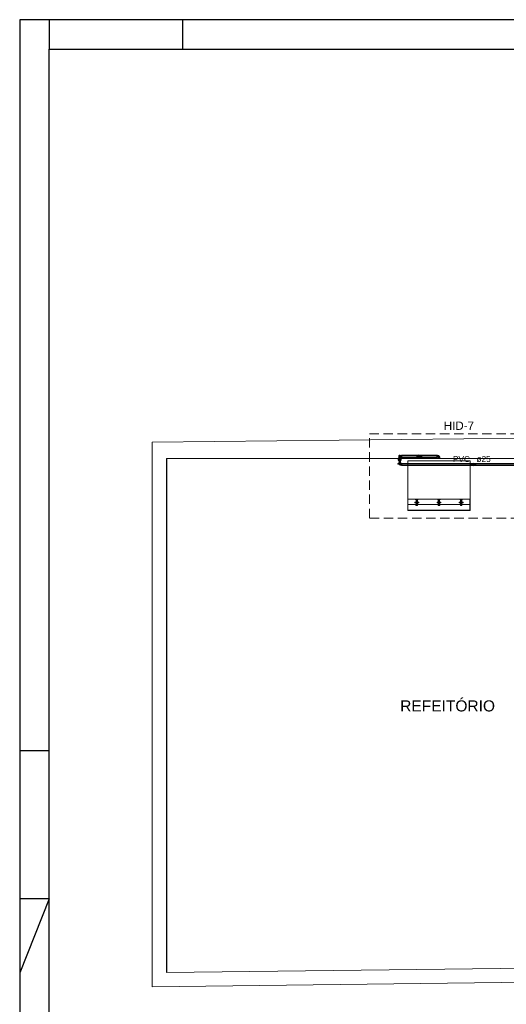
# Model space of a CAD drawing. Header units: millimetres. Extents: x 567 to 934, y -1 to 364.
# Tile 407 of 656: x 722 to 739, y 25 to 58. Entities that reach past the tile are written whole.
import ezdxf

# ---------------------------------------------------------------- set-up
doc = ezdxf.new("R2010")
doc.units = ezdxf.units.MM
doc.header["$MEASUREMENT"] = 0
doc.linetypes.add('HIDDEN2', pattern=[0.47625, 0.3175, -0.15875])
doc.linetypes.add('NULL', pattern=[0])
doc.layers.get('0').update_dxf_attribs({"lineweight": 18})
for name, color, linetype, lineweight in [('AF-Condutos', 140, 'Continuous', 25), ('AF-Conexões', 152, 'Continuous', 18), ('AF-Peça de utilização', 152, 'Continuous', 18), ('AF-Registro', 253, 'Continuous', 18), ('AF-Sentido conduto', 140, 'Continuous', 30), ('AF-Textos conduto', 7, 'Continuous', 9), ('DI-Detalhes', 1, 'HIDDEN2', 9), ('Textos', 7, 'Continuous', 9)]:
    doc.layers.add(name, color=color, linetype=linetype, lineweight=lineweight)
doc.layers.add('ARQ FINA', color=8, linetype='Continuous')
doc.layers.add('FOLHA_PADRÃO', color=7, linetype='Continuous')
doc.styles.add('Arial', font='arial.ttf')

# ---------------------------------------------------------------- blocks, each defined once
blk = doc.blocks.new('A1EST. 1500')
at = {"layer": 'FOLHA_PADRÃO', "color": 1, "linetype": 'Continuous'}
for p, q in [((0, 59.4), (0, 0)), ((150.008, 59.4), (0, 59.4)), ((1, 59.4), (1, 58.4)), ((5.5, 59.4), (5.5, 58.4))]:
    blk.add_line(p, q, dxfattribs=at)
at = {"layer": 'FOLHA_PADRÃO', "color": 1}
for p, q in [((1, 34.7), (0, 34.7)), ((1, 29.7), (0, 27.2)), ((1, 29.7), (0, 29.7))]:
    blk.add_line(p, q, dxfattribs=at)
at = {"layer": 'FOLHA_PADRÃO', "color": 6, "linetype": 'Continuous'}
blk.add_lwpolyline([(149, 58.4), (149, 1), (1, 1), (1, 58.4), (149, 58.4)], dxfattribs=at)

msp = doc.modelspace()

# ---------------------------------------------------------------- hatches: boundary and pattern name
at = {"layer": 'AF-Condutos', "linetype": 'Continuous'}
for points in [[(736.345, 43.58), (735.144, 43.58), (735.144, 43.53), (736.345, 43.53)], [(735.055, 43.345), (735.067, 43.345), (735.067, 43.49), (735.055, 43.49)], [(735.096, 43.49), (735.067, 43.49), (735.067, 43.345), (735.087, 43.345)], [(735.104, 43.49), (735.096, 43.49), (735.087, 43.345), (735.104, 43.345)], [(735.146, 43.305), (735.144, 43.304), (739.968, 43.304)], [(735.144, 43.305), (739.948, 43.304), (739.948, 43.305)], [(735.146, 43.304), (735.144, 43.299), (739.968, 43.299)], [(735.144, 43.304), (739.948, 43.299), (739.948, 43.304)], [(735.146, 43.299), (735.144, 43.29), (739.968, 43.29)], [(735.144, 43.299), (739.948, 43.29), (739.948, 43.299)], [(735.22, 43.29), (735.144, 43.29), (739.968, 43.28)], [(735.146, 43.29), (735.144, 43.28), (739.968, 43.28)], [(735.22, 43.29), (739.968, 43.29), (735.144, 43.29)], [(735.144, 43.29), (739.948, 43.29), (739.948, 43.29)], [(735.144, 43.28), (739.948, 43.27), (739.948, 43.28)], [(735.144, 43.28), (735.144, 43.27), (739.968, 43.27)], [(735.144, 43.27), (739.948, 43.262), (739.948, 43.27)], [(735.144, 43.27), (735.144, 43.262), (739.968, 43.262)], [(735.144, 43.262), (739.948, 43.256), (739.948, 43.262)], [(735.144, 43.262), (735.144, 43.256), (739.968, 43.256)], [(735.144, 43.256), (739.948, 43.255), (739.948, 43.256)], [(735.144, 43.256), (735.144, 43.255), (739.968, 43.255)], [(735.22, 43.29), (739.948, 43.28), (739.948, 43.29)]]:
    msp.add_hatch(color=151, dxfattribs=at).paths.add_polyline_path(points)
at = {"layer": 'AF-Conexões', "linetype": 'Continuous'}
for points in [[(735.05, 43.572), (735.079, 43.589), (735.062, 43.585)], [(735.113, 43.555), (735.112, 43.564), (735.103, 43.579)], [(735.108, 43.584), (735.108, 43.575), (735.138, 43.57), (735.138, 43.583)], [(735.138, 43.585), (735.138, 43.538), (735.144, 43.526), (735.144, 43.572)], [(735.05, 43.538), (735.047, 43.564), (735.045, 43.555)], [(735.047, 43.345), (735.045, 43.338), (735.055, 43.345)], [(735.05, 43.338), (735.096, 43.338), (735.109, 43.345), (735.062, 43.345)], [(735.051, 43.497), (735.104, 43.497), (735.108, 43.527), (735.072, 43.525), (735.068, 43.514), (735.055, 43.527), (735.053, 43.505)], [(735.051, 43.31), (735.072, 43.309), (735.072, 43.338), (735.052, 43.338)], [(735.066, 43.578), (735.055, 43.559), (735.055, 43.527), (735.096, 43.527), (735.101, 43.559), (735.088, 43.577)], [(735.063, 43.283), (735.082, 43.263), (735.108, 43.255), (735.105, 43.309), (735.056, 43.309)], [(735.096, 43.49), (735.096, 43.497), (735.062, 43.497), (735.062, 43.49)], [(735.094, 43.338), (735.072, 43.338), (735.072, 43.309), (735.087, 43.309)], [(735.108, 43.309), (735.108, 43.338), (735.094, 43.338), (735.087, 43.31)], [(735.113, 43.338), (735.113, 43.345), (735.103, 43.338)], [(735.108, 43.528), (735.138, 43.527), (735.138, 43.535), (735.113, 43.54)], [(735.138, 43.308), (735.108, 43.309), (735.108, 43.3), (735.138, 43.3)], [(735.108, 43.253), (735.138, 43.256), (735.138, 43.3), (735.108, 43.3)], [(735.108, 43.252), (735.138, 43.252), (735.138, 43.256)], [(735.113, 43.557), (735.138, 43.548), (735.138, 43.57), (735.111, 43.575)], [(735.111, 43.541), (735.138, 43.535), (735.138, 43.541), (735.115, 43.546)], [(735.112, 43.547), (735.138, 43.541), (735.138, 43.548), (735.113, 43.554)], [(735.138, 43.31), (735.138, 43.263), (735.144, 43.251), (735.144, 43.289)], [(735.138, 43.246), (735.144, 43.246), (735.138, 43.256)]]:
    msp.add_hatch(color=161, dxfattribs=at).paths.add_polyline_path(points)
at = {"layer": 'AF-Peça de utilização', "linetype": 'Continuous'}
for points in [[(736.352, 43.59), (736.345, 43.59), (736.345, 43.539), (736.352, 43.532)], [(736.384, 43.584), (736.352, 43.584), (736.352, 43.576), (736.384, 43.581)], [(736.381, 43.58), (736.352, 43.576), (736.352, 43.536), (736.384, 43.542)], [(736.352, 43.528), (736.384, 43.529), (736.384, 43.542), (736.355, 43.536)], [(736.377, 43.528), (736.377, 43.501), (736.384, 43.501), (736.385, 43.536)], [(736.423, 43.536), (736.417, 43.556), (736.403, 43.572), (736.384, 43.577), (736.384, 43.536)], [(736.426, 43.536), (736.385, 43.536), (736.385, 43.501), (736.426, 43.501)], [(736.429, 43.501), (736.43, 43.536), (736.426, 43.536), (736.426, 43.501)]]:
    msp.add_hatch(color=161, dxfattribs=at).paths.add_polyline_path(points)
at = {"layer": 'AF-Registro', "linetype": 'Continuous'}
for points in [[(735.051, 43.31), (735.013, 43.31), (735.013, 43.29), (735.051, 43.304)], [(735.058, 43.29), (735.055, 43.305), (735.013, 43.29)], [(735.03, 43.494), (735.03, 43.42), (735.032, 43.42), (735.042, 43.494)], [(735.032, 43.42), (735.042, 43.42), (735.042, 43.494)], [(735.04, 43.42), (735.04, 43.396), (735.055, 43.396), (735.055, 43.42)], [(735.042, 43.49), (735.042, 43.42), (735.055, 43.476), (735.055, 43.49)], [(735.042, 43.42), (735.055, 43.42), (735.055, 43.476)], [(735.116, 43.49), (735.104, 43.49), (735.104, 43.441)], [(735.117, 43.49), (735.104, 43.441), (735.104, 43.42), (735.117, 43.42)], [(735.117, 43.396), (735.119, 43.42), (735.104, 43.42), (735.104, 43.396)], [(735.117, 43.494), (735.117, 43.42), (735.127, 43.494)], [(735.129, 43.42), (735.129, 43.494), (735.127, 43.494), (735.117, 43.42)]]:
    msp.add_hatch(color=254, dxfattribs=at).paths.add_polyline_path(points)

# ---------------------------------------------------------------- linework, layer by layer
at = {"layer": 'AF-Condutos'}
for p, q in [((735.144, 43.58), (735.144, 43.577)), ((736.345, 43.58), (735.144, 43.58)), ((736.345, 43.577), (736.345, 43.58)), ((735.059, 43.49), (735.055, 43.49)), ((735.055, 43.49), (735.055, 43.42)), ((735.055, 43.42), (735.055, 43.396)), ((735.055, 43.396), (735.055, 43.345)), ((735.055, 43.345), (735.059, 43.345)), ((735.067, 43.49), (735.059, 43.49)), ((735.059, 43.345), (735.067, 43.345)), ((735.077, 43.49), (735.067, 43.49)), ((735.067, 43.345), (735.077, 43.345)), ((735.087, 43.49), (735.077, 43.49)), ((735.077, 43.345), (735.087, 43.345)), ((735.096, 43.49), (735.087, 43.49)), ((735.087, 43.345), (735.096, 43.345)), ((735.102, 43.49), (735.096, 43.49)), ((735.096, 43.345), (735.102, 43.345)), ((735.104, 43.49), (735.102, 43.49)), ((735.102, 43.345), (735.104, 43.345)), ((735.104, 43.42), (735.104, 43.49)), ((735.104, 43.396), (735.104, 43.42)), ((735.104, 43.345), (735.104, 43.396)), ((735.144, 43.577), (735.144, 43.57)), ((735.144, 43.57), (735.144, 43.561)), ((735.144, 43.561), (735.144, 43.55)), ((735.144, 43.55), (735.144, 43.541)), ((735.144, 43.541), (735.144, 43.534)), ((735.144, 43.534), (735.144, 43.53)), ((735.144, 43.53), (736.345, 43.53)), ((735.144, 43.305), (735.144, 43.304)), ((739.948, 43.305), (735.144, 43.305)), ((735.144, 43.304), (735.144, 43.299)), ((735.144, 43.299), (735.144, 43.29)), ((735.144, 43.29), (735.144, 43.28)), ((735.144, 43.29), (735.144, 43.29)), ((735.144, 43.28), (735.144, 43.27)), ((735.144, 43.27), (735.144, 43.262)), ((735.144, 43.262), (735.144, 43.256)), ((735.144, 43.256), (735.144, 43.255)), ((735.144, 43.255), (739.968, 43.255)), ((736.345, 43.57), (736.345, 43.577)), ((736.345, 43.561), (736.345, 43.57)), ((736.345, 43.55), (736.345, 43.561)), ((736.345, 43.541), (736.345, 43.55)), ((736.345, 43.534), (736.345, 43.541)), ((736.345, 43.53), (736.345, 43.534))]:
    msp.add_line(p, q, dxfattribs=at)
at = {"layer": 'AF-Conexões'}
for p, q in [((735.055, 43.579), (735.05, 43.572)), ((735.062, 43.585), (735.055, 43.579)), ((735.065, 43.58), (735.059, 43.575)), ((735.071, 43.588), (735.062, 43.585)), ((735.071, 43.579), (735.063, 43.574)), ((735.072, 43.583), (735.065, 43.58)), ((735.079, 43.589), (735.071, 43.588)), ((735.079, 43.58), (735.071, 43.579)), ((735.079, 43.584), (735.072, 43.583)), ((735.088, 43.588), (735.079, 43.589)), ((735.087, 43.583), (735.079, 43.584)), ((735.088, 43.579), (735.079, 43.58)), ((735.094, 43.58), (735.087, 43.583)), ((735.096, 43.585), (735.088, 43.588)), ((735.096, 43.574), (735.088, 43.579)), ((735.1, 43.575), (735.094, 43.58)), ((735.103, 43.58), (735.096, 43.585)), ((735.103, 43.579), (735.103, 43.58)), ((735.108, 43.58), (735.103, 43.58)), ((735.103, 43.58), (735.103, 43.58)), ((735.108, 43.573), (735.103, 43.579)), ((735.108, 43.584), (735.108, 43.583)), ((735.138, 43.584), (735.108, 43.584)), ((735.108, 43.583), (735.108, 43.58)), ((735.108, 43.577), (735.108, 43.58)), ((735.108, 43.58), (735.108, 43.58)), ((735.108, 43.58), (735.108, 43.58)), ((735.108, 43.58), (735.108, 43.575)), ((735.138, 43.589), (735.138, 43.588)), ((735.144, 43.589), (735.138, 43.589)), ((735.138, 43.588), (735.138, 43.585)), ((735.138, 43.585), (735.138, 43.584)), ((735.138, 43.584), (735.138, 43.579)), ((735.138, 43.583), (735.138, 43.584)), ((735.138, 43.58), (735.138, 43.583)), ((735.138, 43.575), (735.138, 43.58)), ((735.138, 43.579), (735.138, 43.572)), ((735.144, 43.588), (735.144, 43.589)), ((735.144, 43.585), (735.144, 43.588)), ((735.144, 43.58), (735.144, 43.585)), ((735.144, 43.579), (735.144, 43.58)), ((735.144, 43.572), (735.144, 43.579)), ((735.047, 43.564), (735.045, 43.555)), ((735.045, 43.555), (735.047, 43.547)), ((735.047, 43.497), (735.045, 43.497)), ((735.045, 43.497), (735.045, 43.494)), ((735.045, 43.494), (735.045, 43.49)), ((735.045, 43.49), (735.047, 43.49)), ((735.045, 43.345), (735.045, 43.338)), ((735.047, 43.345), (735.045, 43.345)), ((735.045, 43.338), (735.047, 43.338)), ((735.05, 43.572), (735.047, 43.564)), ((735.047, 43.547), (735.05, 43.538)), ((735.05, 43.497), (735.047, 43.497)), ((735.047, 43.49), (735.05, 43.49)), ((735.05, 43.345), (735.047, 43.345)), ((735.047, 43.338), (735.05, 43.338)), ((735.05, 43.538), (735.051, 43.537)), ((735.051, 43.497), (735.05, 43.497)), ((735.05, 43.49), (735.055, 43.49)), ((735.055, 43.345), (735.05, 43.345)), ((735.05, 43.338), (735.051, 43.338)), ((735.052, 43.563), (735.051, 43.555)), ((735.051, 43.555), (735.052, 43.548)), ((735.051, 43.537), (735.053, 43.534)), ((735.052, 43.527), (735.051, 43.527)), ((735.051, 43.527), (735.051, 43.505)), ((735.051, 43.505), (735.051, 43.497)), ((735.055, 43.497), (735.051, 43.497)), ((735.051, 43.497), (735.052, 43.497)), ((735.051, 43.338), (735.055, 43.338)), ((735.052, 43.338), (735.051, 43.338)), ((735.051, 43.338), (735.051, 43.31)), ((735.051, 43.31), (735.051, 43.309)), ((735.051, 43.309), (735.052, 43.309)), ((735.053, 43.566), (735.052, 43.563)), ((735.052, 43.548), (735.053, 43.545)), ((735.053, 43.527), (735.052, 43.527)), ((735.052, 43.497), (735.053, 43.497)), ((735.055, 43.338), (735.052, 43.338)), ((735.052, 43.309), (735.055, 43.309)), ((735.055, 43.57), (735.053, 43.566)), ((735.053, 43.566), (735.053, 43.566)), ((735.053, 43.545), (735.055, 43.541)), ((735.053, 43.534), (735.055, 43.532)), ((735.055, 43.527), (735.053, 43.527)), ((735.053, 43.497), (735.055, 43.497)), ((735.059, 43.575), (735.055, 43.57)), ((735.058, 43.568), (735.055, 43.559)), ((735.055, 43.559), (735.055, 43.558)), ((735.055, 43.558), (735.055, 43.552)), ((735.055, 43.552), (735.055, 43.545)), ((735.055, 43.545), (735.055, 43.541)), ((735.055, 43.541), (735.055, 43.535)), ((735.055, 43.541), (735.055, 43.541)), ((735.055, 43.535), (735.055, 43.539)), ((735.055, 43.539), (735.055, 43.535)), ((735.055, 43.535), (735.055, 43.533)), ((735.055, 43.533), (735.055, 43.532)), ((735.055, 43.532), (735.055, 43.527)), ((735.055, 43.532), (735.055, 43.532)), ((735.059, 43.527), (735.055, 43.527)), ((735.055, 43.527), (735.055, 43.527)), ((735.055, 43.527), (735.058, 43.527)), ((735.062, 43.497), (735.055, 43.497)), ((735.055, 43.497), (735.059, 43.497)), ((735.055, 43.49), (735.062, 43.49)), ((735.055, 43.49), (735.055, 43.49)), ((735.062, 43.345), (735.055, 43.345)), ((735.055, 43.345), (735.055, 43.345)), ((735.055, 43.338), (735.062, 43.338)), ((735.059, 43.338), (735.055, 43.338)), ((735.055, 43.309), (735.056, 43.304)), ((735.056, 43.309), (735.055, 43.309)), ((735.055, 43.309), (735.059, 43.309)), ((735.055, 43.309), (735.055, 43.309)), ((735.06, 43.309), (735.056, 43.309)), ((735.056, 43.304), (735.057, 43.295)), ((735.057, 43.295), (735.059, 43.29)), ((735.063, 43.574), (735.058, 43.568)), ((735.058, 43.527), (735.059, 43.527)), ((735.065, 43.527), (735.059, 43.527)), ((735.059, 43.527), (735.063, 43.527)), ((735.059, 43.497), (735.065, 43.497)), ((735.065, 43.338), (735.059, 43.338)), ((735.059, 43.309), (735.065, 43.309)), ((735.059, 43.29), (735.06, 43.289)), ((735.067, 43.309), (735.06, 43.309)), ((735.06, 43.289), (735.063, 43.283)), ((735.071, 43.497), (735.062, 43.497)), ((735.062, 43.49), (735.071, 43.49)), ((735.071, 43.345), (735.062, 43.345)), ((735.062, 43.338), (735.071, 43.338)), ((735.063, 43.527), (735.069, 43.527)), ((735.063, 43.283), (735.067, 43.277)), ((735.069, 43.527), (735.065, 43.527)), ((735.065, 43.497), (735.072, 43.497)), ((735.072, 43.338), (735.065, 43.338)), ((735.065, 43.309), (735.069, 43.309)), ((735.069, 43.309), (735.067, 43.309)), ((735.067, 43.277), (735.071, 43.272)), ((735.072, 43.527), (735.069, 43.527)), ((735.069, 43.527), (735.071, 43.527)), ((735.075, 43.309), (735.069, 43.309)), ((735.069, 43.309), (735.072, 43.309)), ((735.071, 43.527), (735.079, 43.527)), ((735.079, 43.497), (735.071, 43.497)), ((735.071, 43.49), (735.079, 43.49)), ((735.079, 43.345), (735.071, 43.345)), ((735.071, 43.338), (735.079, 43.338)), ((735.071, 43.272), (735.077, 43.268)), ((735.079, 43.527), (735.072, 43.527)), ((735.072, 43.497), (735.079, 43.497)), ((735.079, 43.338), (735.072, 43.338)), ((735.072, 43.309), (735.079, 43.309)), ((735.084, 43.309), (735.075, 43.309)), ((735.077, 43.268), (735.082, 43.263)), ((735.087, 43.527), (735.079, 43.527)), ((735.079, 43.527), (735.088, 43.527)), ((735.088, 43.497), (735.079, 43.497)), ((735.079, 43.497), (735.087, 43.497)), ((735.079, 43.49), (735.088, 43.49)), ((735.088, 43.345), (735.079, 43.345)), ((735.087, 43.338), (735.079, 43.338)), ((735.079, 43.338), (735.088, 43.338)), ((735.079, 43.309), (735.087, 43.309)), ((735.082, 43.263), (735.088, 43.261)), ((735.09, 43.309), (735.084, 43.309)), ((735.09, 43.527), (735.087, 43.527)), ((735.087, 43.497), (735.094, 43.497)), ((735.094, 43.338), (735.087, 43.338)), ((735.087, 43.309), (735.09, 43.309)), ((735.088, 43.527), (735.09, 43.527)), ((735.096, 43.497), (735.088, 43.497)), ((735.088, 43.49), (735.096, 43.49)), ((735.096, 43.345), (735.088, 43.345)), ((735.088, 43.338), (735.096, 43.338)), ((735.088, 43.261), (735.095, 43.258)), ((735.094, 43.527), (735.09, 43.527)), ((735.09, 43.527), (735.096, 43.527)), ((735.092, 43.309), (735.09, 43.309)), ((735.09, 43.309), (735.094, 43.309)), ((735.099, 43.309), (735.092, 43.309)), ((735.1, 43.527), (735.094, 43.527)), ((735.094, 43.497), (735.1, 43.497)), ((735.1, 43.338), (735.094, 43.338)), ((735.094, 43.309), (735.1, 43.309)), ((735.095, 43.258), (735.103, 43.256)), ((735.101, 43.568), (735.096, 43.574)), ((735.096, 43.527), (735.101, 43.527)), ((735.103, 43.497), (735.096, 43.497)), ((735.096, 43.49), (735.103, 43.49)), ((735.103, 43.345), (735.096, 43.345)), ((735.096, 43.338), (735.103, 43.338)), ((735.104, 43.309), (735.099, 43.309)), ((735.104, 43.57), (735.1, 43.575)), ((735.104, 43.527), (735.1, 43.527)), ((735.1, 43.497), (735.104, 43.497)), ((735.104, 43.338), (735.1, 43.338)), ((735.1, 43.309), (735.104, 43.309)), ((735.104, 43.559), (735.101, 43.568)), ((735.101, 43.527), (735.104, 43.527)), ((735.108, 43.497), (735.103, 43.497)), ((735.103, 43.49), (735.104, 43.49)), ((735.104, 43.345), (735.103, 43.345)), ((735.103, 43.338), (735.108, 43.338)), ((735.103, 43.256), (735.108, 43.255)), ((735.104, 43.569), (735.104, 43.57)), ((735.107, 43.563), (735.104, 43.569)), ((735.104, 43.558), (735.104, 43.559)), ((735.104, 43.552), (735.104, 43.558)), ((735.104, 43.545), (735.104, 43.552)), ((735.104, 43.541), (735.104, 43.545)), ((735.104, 43.541), (735.105, 43.545)), ((735.104, 43.535), (735.104, 43.541)), ((735.104, 43.541), (735.104, 43.541)), ((735.104, 43.539), (735.104, 43.535)), ((735.104, 43.535), (735.104, 43.539)), ((735.104, 43.533), (735.104, 43.535)), ((735.104, 43.532), (735.105, 43.534)), ((735.104, 43.532), (735.104, 43.533)), ((735.104, 43.531), (735.104, 43.532)), ((735.104, 43.527), (735.104, 43.531)), ((735.104, 43.527), (735.104, 43.527)), ((735.105, 43.527), (735.104, 43.527)), ((735.104, 43.527), (735.104, 43.527)), ((735.104, 43.497), (735.105, 43.497)), ((735.104, 43.49), (735.109, 43.49)), ((735.109, 43.345), (735.104, 43.345)), ((735.107, 43.338), (735.104, 43.338)), ((735.105, 43.309), (735.104, 43.309)), ((735.104, 43.309), (735.105, 43.309)), ((735.105, 43.545), (735.107, 43.548)), ((735.105, 43.534), (735.108, 43.537)), ((735.105, 43.531), (735.106, 43.531)), ((735.107, 43.527), (735.105, 43.527)), ((735.105, 43.497), (735.107, 43.497)), ((735.107, 43.307), (735.105, 43.309)), ((735.105, 43.309), (735.107, 43.309)), ((735.106, 43.531), (735.108, 43.531)), ((735.108, 43.555), (735.107, 43.563)), ((735.107, 43.548), (735.108, 43.555)), ((735.108, 43.527), (735.107, 43.527)), ((735.107, 43.497), (735.108, 43.497)), ((735.108, 43.338), (735.107, 43.338)), ((735.107, 43.309), (735.108, 43.309)), ((735.108, 43.306), (735.107, 43.307)), ((735.108, 43.573), (735.108, 43.577)), ((735.108, 43.575), (735.108, 43.574)), ((735.108, 43.574), (735.108, 43.573)), ((735.109, 43.572), (735.108, 43.573)), ((735.108, 43.538), (735.109, 43.538)), ((735.108, 43.537), (735.108, 43.538)), ((735.108, 43.537), (735.108, 43.537)), ((735.108, 43.534), (735.108, 43.537)), ((735.108, 43.537), (735.108, 43.537)), ((735.108, 43.537), (735.108, 43.535)), ((735.108, 43.535), (735.108, 43.531)), ((735.108, 43.531), (735.108, 43.534)), ((735.108, 43.531), (735.108, 43.528)), ((735.108, 43.528), (735.108, 43.527)), ((735.108, 43.505), (735.108, 43.527)), ((735.108, 43.527), (735.138, 43.527)), ((735.108, 43.497), (735.108, 43.505)), ((735.109, 43.497), (735.108, 43.497)), ((735.108, 43.338), (735.109, 43.338)), ((735.108, 43.31), (735.108, 43.338)), ((735.108, 43.309), (735.108, 43.31)), ((735.108, 43.309), (735.108, 43.308)), ((735.138, 43.309), (735.108, 43.309)), ((735.108, 43.308), (735.108, 43.306)), ((735.108, 43.306), (735.108, 43.305)), ((735.108, 43.304), (735.108, 43.306)), ((735.108, 43.305), (735.108, 43.3)), ((735.108, 43.3), (735.108, 43.304)), ((735.108, 43.3), (735.108, 43.294)), ((735.108, 43.293), (735.108, 43.3)), ((735.108, 43.294), (735.108, 43.29)), ((735.108, 43.29), (735.108, 43.293)), ((735.108, 43.29), (735.108, 43.288)), ((735.108, 43.285), (735.108, 43.29)), ((735.108, 43.288), (735.108, 43.28)), ((735.108, 43.28), (735.108, 43.285)), ((735.108, 43.28), (735.108, 43.273)), ((735.108, 43.276), (735.108, 43.28)), ((735.108, 43.268), (735.108, 43.276)), ((735.108, 43.273), (735.108, 43.266)), ((735.108, 43.261), (735.108, 43.268)), ((735.108, 43.266), (735.108, 43.26)), ((735.108, 43.257), (735.108, 43.261)), ((735.108, 43.26), (735.108, 43.256)), ((735.108, 43.255), (735.108, 43.257)), ((735.108, 43.256), (735.108, 43.255)), ((735.108, 43.255), (735.108, 43.253)), ((735.108, 43.253), (735.108, 43.252)), ((735.108, 43.252), (735.138, 43.252)), ((735.112, 43.564), (735.109, 43.572)), ((735.109, 43.538), (735.112, 43.547)), ((735.112, 43.497), (735.109, 43.497)), ((735.109, 43.49), (735.112, 43.49)), ((735.112, 43.345), (735.109, 43.345)), ((735.109, 43.338), (735.112, 43.338)), ((735.113, 43.555), (735.112, 43.564)), ((735.112, 43.547), (735.113, 43.553)), ((735.113, 43.497), (735.112, 43.497)), ((735.112, 43.49), (735.113, 43.49)), ((735.113, 43.345), (735.112, 43.345)), ((735.112, 43.338), (735.113, 43.338)), ((735.113, 43.553), (735.113, 43.555)), ((735.113, 43.494), (735.113, 43.497)), ((735.113, 43.49), (735.113, 43.494)), ((735.113, 43.338), (735.113, 43.345)), ((735.138, 43.57), (735.138, 43.575)), ((735.138, 43.572), (735.138, 43.564)), ((735.138, 43.563), (735.138, 43.57)), ((735.138, 43.564), (735.138, 43.555)), ((735.138, 43.555), (735.138, 43.563)), ((735.138, 43.548), (735.138, 43.555)), ((735.138, 43.555), (735.138, 43.547)), ((735.138, 43.541), (735.138, 43.548)), ((735.138, 43.547), (735.138, 43.538)), ((735.138, 43.535), (735.138, 43.541)), ((735.138, 43.538), (735.138, 43.531)), ((735.138, 43.531), (735.138, 43.535)), ((735.138, 43.531), (735.138, 43.527)), ((735.138, 43.528), (735.138, 43.531)), ((735.138, 43.527), (735.138, 43.528)), ((735.138, 43.527), (735.138, 43.526)), ((735.138, 43.526), (735.138, 43.523)), ((735.138, 43.523), (735.138, 43.521)), ((735.138, 43.521), (735.144, 43.521)), ((735.138, 43.314), (735.138, 43.313)), ((735.144, 43.314), (735.138, 43.314)), ((735.138, 43.313), (735.138, 43.31)), ((735.138, 43.31), (735.138, 43.309)), ((735.138, 43.31), (735.138, 43.31)), ((735.138, 43.309), (735.138, 43.304)), ((735.138, 43.308), (735.138, 43.309)), ((735.138, 43.305), (735.138, 43.308)), ((735.138, 43.3), (735.138, 43.305)), ((735.138, 43.304), (735.138, 43.297)), ((735.138, 43.294), (735.138, 43.3)), ((735.138, 43.297), (735.138, 43.29)), ((735.138, 43.29), (735.138, 43.294)), ((735.138, 43.29), (735.138, 43.289)), ((735.138, 43.288), (735.138, 43.29)), ((735.138, 43.289), (735.138, 43.28)), ((735.138, 43.28), (735.138, 43.288)), ((735.138, 43.28), (735.138, 43.271)), ((735.138, 43.273), (735.138, 43.28)), ((735.138, 43.266), (735.138, 43.273)), ((735.138, 43.271), (735.138, 43.263)), ((735.138, 43.26), (735.138, 43.266)), ((735.138, 43.263), (735.138, 43.256)), ((735.138, 43.256), (735.138, 43.26)), ((735.138, 43.256), (735.138, 43.252)), ((735.138, 43.253), (735.138, 43.256)), ((735.138, 43.252), (735.138, 43.253)), ((735.138, 43.252), (735.138, 43.251)), ((735.138, 43.251), (735.138, 43.247)), ((735.138, 43.247), (735.138, 43.246)), ((735.138, 43.246), (735.144, 43.246)), ((735.144, 43.564), (735.144, 43.572)), ((735.144, 43.555), (735.144, 43.564)), ((735.144, 43.547), (735.144, 43.555)), ((735.144, 43.538), (735.144, 43.547)), ((735.144, 43.531), (735.144, 43.538)), ((735.144, 43.53), (735.144, 43.531)), ((735.144, 43.526), (735.144, 43.53)), ((735.144, 43.523), (735.144, 43.526)), ((735.144, 43.521), (735.144, 43.523)), ((735.144, 43.313), (735.144, 43.314)), ((735.144, 43.31), (735.144, 43.313)), ((735.144, 43.305), (735.144, 43.31)), ((735.144, 43.31), (735.144, 43.31)), ((735.144, 43.304), (735.144, 43.305)), ((735.144, 43.297), (735.144, 43.304)), ((735.144, 43.29), (735.144, 43.297)), ((735.144, 43.289), (735.144, 43.29)), ((735.144, 43.28), (735.144, 43.289)), ((735.144, 43.271), (735.144, 43.28)), ((735.144, 43.263), (735.144, 43.271)), ((735.144, 43.256), (735.144, 43.263)), ((735.144, 43.255), (735.144, 43.256)), ((735.144, 43.251), (735.144, 43.255)), ((735.144, 43.247), (735.144, 43.251)), ((735.144, 43.246), (735.144, 43.247))]:
    msp.add_line(p, q, dxfattribs=at)
at = {"layer": 'AF-Peça de utilização'}
for p, q in [((736.345, 43.59), (736.345, 43.589)), ((736.352, 43.59), (736.345, 43.59)), ((736.345, 43.589), (736.345, 43.585)), ((736.345, 43.585), (736.345, 43.58)), ((736.345, 43.58), (736.345, 43.573)), ((736.345, 43.58), (736.345, 43.58)), ((736.352, 43.589), (736.352, 43.59)), ((736.352, 43.585), (736.352, 43.589)), ((736.352, 43.584), (736.352, 43.585)), ((736.352, 43.58), (736.352, 43.584)), ((736.352, 43.584), (736.352, 43.583)), ((736.384, 43.584), (736.352, 43.584)), ((736.352, 43.583), (736.352, 43.581)), ((736.352, 43.581), (736.352, 43.576)), ((736.352, 43.58), (736.352, 43.58)), ((736.352, 43.573), (736.352, 43.58)), ((736.384, 43.583), (736.384, 43.584)), ((736.384, 43.581), (736.384, 43.583)), ((736.384, 43.58), (736.384, 43.581)), ((736.384, 43.579), (736.384, 43.58)), ((736.384, 43.58), (736.384, 43.579)), ((736.394, 43.576), (736.384, 43.58)), ((736.384, 43.576), (736.384, 43.579)), ((736.384, 43.579), (736.384, 43.577)), ((736.391, 43.577), (736.384, 43.579)), ((736.384, 43.579), (736.394, 43.576)), ((736.345, 43.573), (736.345, 43.565)), ((736.345, 43.565), (736.345, 43.556)), ((736.345, 43.556), (736.345, 43.547)), ((736.345, 43.547), (736.345, 43.539)), ((736.345, 43.539), (736.345, 43.532)), ((736.345, 43.532), (736.345, 43.53)), ((736.345, 43.53), (736.345, 43.527)), ((736.345, 43.527), (736.345, 43.523)), ((736.345, 43.523), (736.345, 43.522)), ((736.345, 43.522), (736.352, 43.522)), ((736.352, 43.576), (736.352, 43.57)), ((736.352, 43.565), (736.352, 43.573)), ((736.352, 43.57), (736.352, 43.563)), ((736.352, 43.556), (736.352, 43.565)), ((736.352, 43.563), (736.352, 43.556)), ((736.352, 43.556), (736.352, 43.549)), ((736.352, 43.547), (736.352, 43.556)), ((736.352, 43.549), (736.352, 43.542)), ((736.352, 43.539), (736.352, 43.547)), ((736.352, 43.542), (736.352, 43.536)), ((736.352, 43.532), (736.352, 43.539)), ((736.352, 43.536), (736.352, 43.531)), ((736.352, 43.528), (736.352, 43.532)), ((736.352, 43.531), (736.352, 43.529)), ((736.352, 43.529), (736.352, 43.528)), ((736.352, 43.527), (736.352, 43.528)), ((736.352, 43.528), (736.377, 43.528)), ((736.352, 43.523), (736.352, 43.527)), ((736.352, 43.522), (736.352, 43.523)), ((736.377, 43.528), (736.377, 43.501)), ((736.377, 43.501), (736.378, 43.501)), ((736.378, 43.501), (736.381, 43.501)), ((736.384, 43.536), (736.381, 43.536)), ((736.381, 43.501), (736.384, 43.501)), ((736.384, 43.577), (736.384, 43.574)), ((736.384, 43.57), (736.384, 43.576)), ((736.384, 43.574), (736.384, 43.569)), ((736.384, 43.563), (736.384, 43.57)), ((736.384, 43.569), (736.384, 43.564)), ((736.384, 43.564), (736.384, 43.558)), ((736.384, 43.556), (736.384, 43.563)), ((736.384, 43.558), (736.384, 43.552)), ((736.384, 43.549), (736.384, 43.556)), ((736.384, 43.552), (736.384, 43.546)), ((736.384, 43.542), (736.384, 43.549)), ((736.384, 43.546), (736.384, 43.541)), ((736.384, 43.536), (736.384, 43.542)), ((736.384, 43.541), (736.384, 43.536)), ((736.385, 43.536), (736.384, 43.536)), ((736.384, 43.536), (736.384, 43.536)), ((736.384, 43.531), (736.384, 43.536)), ((736.384, 43.536), (736.388, 43.536)), ((736.384, 43.529), (736.384, 43.531)), ((736.384, 43.501), (736.385, 43.501)), ((736.39, 43.536), (736.385, 43.536)), ((736.385, 43.501), (736.39, 43.501)), ((736.388, 43.536), (736.393, 43.536)), ((736.397, 43.536), (736.39, 43.536)), ((736.39, 43.501), (736.397, 43.501)), ((736.392, 43.577), (736.391, 43.577)), ((736.395, 43.575), (736.392, 43.577)), ((736.393, 43.536), (736.398, 43.536)), ((736.403, 43.572), (736.395, 43.575)), ((736.403, 43.536), (736.397, 43.536)), ((736.397, 43.501), (736.403, 43.501)), ((736.398, 43.536), (736.403, 43.536)), ((736.403, 43.572), (736.403, 43.572)), ((736.41, 43.564), (736.403, 43.572)), ((736.41, 43.536), (736.403, 43.536)), ((736.403, 43.536), (736.409, 43.536)), ((736.403, 43.501), (736.41, 43.501)), ((736.409, 43.536), (736.413, 43.536)), ((736.413, 43.56), (736.41, 43.564)), ((736.416, 43.536), (736.41, 43.536)), ((736.41, 43.501), (736.416, 43.501)), ((736.417, 43.556), (736.413, 43.56)), ((736.413, 43.536), (736.417, 43.536)), ((736.422, 43.536), (736.416, 43.536)), ((736.416, 43.501), (736.422, 43.501)), ((736.42, 43.547), (736.417, 43.556)), ((736.417, 43.536), (736.421, 43.536)), ((736.423, 43.536), (736.42, 43.547)), ((736.421, 43.536), (736.423, 43.536)), ((736.423, 43.536), (736.422, 43.536)), ((736.422, 43.501), (736.426, 43.501)), ((736.426, 43.536), (736.423, 43.536)), ((736.423, 43.536), (736.423, 43.536)), ((736.429, 43.536), (736.426, 43.536)), ((736.426, 43.501), (736.429, 43.501)), ((736.43, 43.536), (736.429, 43.536)), ((736.429, 43.501), (736.43, 43.501)), ((736.43, 43.501), (736.43, 43.536))]:
    msp.add_line(p, q, dxfattribs=at)
at = {"layer": 'AF-Registro'}
for p, q in [((735.013, 43.31), (735.013, 43.309)), ((735.051, 43.31), (735.013, 43.31)), ((735.013, 43.309), (735.013, 43.29)), ((735.013, 43.29), (735.058, 43.29)), ((735.032, 43.494), (735.03, 43.494)), ((735.03, 43.494), (735.03, 43.42)), ((735.03, 43.42), (735.032, 43.42)), ((735.042, 43.494), (735.032, 43.494)), ((735.032, 43.42), (735.04, 43.42)), ((735.04, 43.42), (735.042, 43.42)), ((735.041, 43.42), (735.04, 43.42)), ((735.04, 43.42), (735.04, 43.396)), ((735.04, 43.396), (735.041, 43.396)), ((735.05, 43.42), (735.041, 43.42)), ((735.041, 43.396), (735.05, 43.396)), ((735.045, 43.494), (735.042, 43.494)), ((735.042, 43.42), (735.055, 43.42)), ((735.047, 43.505), (735.045, 43.505)), ((735.045, 43.505), (735.045, 43.497)), ((735.05, 43.505), (735.047, 43.505)), ((735.05, 43.538), (735.051, 43.537)), ((735.051, 43.505), (735.05, 43.505)), ((735.055, 43.42), (735.05, 43.42)), ((735.05, 43.396), (735.055, 43.396)), ((735.053, 43.534), (735.053, 43.525)), ((735.058, 43.29), (735.059, 43.29)), ((735.104, 43.535), (735.104, 43.535)), ((735.104, 43.42), (735.117, 43.42)), ((735.109, 43.42), (735.104, 43.42)), ((735.104, 43.396), (735.109, 43.396)), ((735.105, 43.531), (735.105, 43.534)), ((735.105, 43.53), (735.105, 43.531)), ((735.105, 43.525), (735.105, 43.53)), ((735.108, 43.537), (735.108, 43.537)), ((735.108, 43.537), (735.109, 43.537)), ((735.109, 43.505), (735.108, 43.505)), ((735.108, 43.31), (735.108, 43.31)), ((735.138, 43.31), (735.108, 43.31)), ((735.109, 43.537), (735.109, 43.538)), ((735.112, 43.505), (735.109, 43.505)), ((735.117, 43.42), (735.109, 43.42)), ((735.109, 43.396), (735.117, 43.396)), ((735.113, 43.505), (735.112, 43.505)), ((735.113, 43.497), (735.113, 43.505)), ((735.117, 43.494), (735.113, 43.494)), ((735.127, 43.494), (735.117, 43.494)), ((735.117, 43.42), (735.119, 43.42)), ((735.119, 43.42), (735.117, 43.42)), ((735.117, 43.396), (735.119, 43.396)), ((735.119, 43.42), (735.127, 43.42)), ((735.119, 43.396), (735.119, 43.42)), ((735.129, 43.494), (735.127, 43.494)), ((735.127, 43.42), (735.129, 43.42)), ((735.129, 43.42), (735.129, 43.494)), ((735.146, 43.31), (735.144, 43.31)), ((735.146, 43.305), (735.146, 43.31))]:
    msp.add_line(p, q, dxfattribs=at)
at = {"layer": 'AF-Sentido conduto'}
for p, q in [((735.841, 43.555), (735.721, 43.588)), ((735.721, 43.588), (735.721, 43.523)), ((735.079, 43.518), (735.047, 43.397)), ((735.047, 43.397), (735.112, 43.397)), ((735.112, 43.397), (735.079, 43.518)), ((735.721, 43.523), (735.841, 43.555)), ((737.58, 43.313), (737.459, 43.28)), ((737.459, 43.28), (737.58, 43.248)), ((737.58, 43.248), (737.58, 43.313))]:
    msp.add_line(p, q, dxfattribs=at)
for points in [[(735.079, 43.318), (735.079, 43.518)], [(735.641, 43.555), (735.841, 43.555)], [(737.659, 43.28), (737.459, 43.28)]]:
    msp.add_lwpolyline(points, dxfattribs=at)
at = {"layer": 'ARQ FINA', "lineweight": 5}
for p, q in [((726.723, 44.031), (739.348, 44.163)), ((726.723, 25.633), (726.723, 44.031)), ((727.203, 26.119), (727.203, 43.485)), ((727.203, 43.485), (739.828, 43.485)), ((727.203, 43.475), (739.828, 43.475)), ((727.213, 43.486), (727.213, 26.119)), ((737.453, 43.405), (735.353, 43.405)), ((735.353, 43.405), (735.353, 42.105)), ((737.453, 42.105), (737.453, 43.405)), ((735.353, 42.105), (737.453, 42.105)), ((735.353, 41.725), (735.353, 42.105)), ((735.355, 42.105), (735.355, 41.725)), ((735.355, 41.927), (735.627, 41.927)), ((735.588, 41.987), (735.588, 42.005)), ((735.59, 42.007), (735.63, 42.007)), ((735.59, 42.007), (735.59, 41.985)), ((735.63, 41.985), (735.59, 41.985)), ((735.603, 42.095), (735.603, 42.105)), ((735.603, 42.095), (735.703, 42.095)), ((735.626, 42.084), (735.605, 42.092)), ((735.702, 42.092), (735.605, 42.092)), ((735.63, 42.084), (735.626, 42.084)), ((735.63, 42.007), (735.63, 42.084)), ((735.63, 42.084), (735.677, 42.084)), ((735.634, 41.937), (735.636, 41.923)), ((735.642, 42.06), (735.664, 42.06)), ((735.642, 42.017), (735.642, 42.06)), ((735.642, 41.974), (735.642, 41.932)), ((735.642, 41.932), (735.664, 41.932)), ((735.662, 42.062), (735.644, 42.062)), ((735.662, 41.93), (735.644, 41.93)), ((735.664, 42.06), (735.664, 42.017)), ((735.664, 41.932), (735.664, 41.974)), ((735.673, 41.937), (735.671, 41.923)), ((735.681, 42.084), (735.677, 42.084)), ((735.677, 42.084), (735.677, 42.007)), ((735.677, 42.007), (735.717, 42.007)), ((735.717, 41.985), (735.677, 41.985)), ((735.68, 41.927), (736.377, 41.927)), ((735.702, 42.092), (735.681, 42.084)), ((735.703, 42.105), (735.703, 42.095)), ((735.717, 41.985), (735.717, 42.007)), ((735.719, 42.005), (735.719, 41.987)), ((736.338, 41.987), (736.338, 42.005)), ((736.34, 42.007), (736.38, 42.007)), ((736.34, 42.007), (736.34, 41.985)), ((736.38, 41.985), (736.34, 41.985)), ((736.353, 42.095), (736.353, 42.105)), ((736.353, 42.095), (736.453, 42.095)), ((736.376, 42.084), (736.355, 42.092)), ((736.452, 42.092), (736.355, 42.092)), ((736.38, 42.084), (736.376, 42.084)), ((736.38, 42.007), (736.38, 42.084)), ((736.38, 42.084), (736.427, 42.084)), ((736.384, 41.937), (736.386, 41.923)), ((736.392, 42.06), (736.414, 42.06)), ((736.392, 42.017), (736.392, 42.06)), ((736.392, 41.974), (736.392, 41.932)), ((736.392, 41.932), (736.414, 41.932)), ((736.412, 42.062), (736.394, 42.062)), ((736.412, 41.93), (736.394, 41.93)), ((736.414, 42.06), (736.414, 42.017)), ((736.414, 41.932), (736.414, 41.974)), ((736.423, 41.937), (736.421, 41.923)), ((736.431, 42.084), (736.427, 42.084)), ((736.427, 42.084), (736.427, 42.007)), ((736.427, 42.007), (736.467, 42.007)), ((736.467, 41.985), (736.427, 41.985)), ((736.43, 41.927), (737.127, 41.927)), ((736.452, 42.092), (736.431, 42.084)), ((736.453, 42.105), (736.453, 42.095)), ((736.467, 41.985), (736.467, 42.007)), ((736.469, 42.005), (736.469, 41.987)), ((737.088, 41.987), (737.088, 42.005)), ((737.09, 42.007), (737.13, 42.007)), ((737.09, 42.007), (737.09, 41.985)), ((737.13, 41.985), (737.09, 41.985)), ((737.103, 42.095), (737.103, 42.105)), ((737.103, 42.095), (737.203, 42.095)), ((737.126, 42.084), (737.105, 42.092)), ((737.202, 42.092), (737.105, 42.092)), ((737.13, 42.084), (737.126, 42.084)), ((737.13, 42.007), (737.13, 42.084)), ((737.13, 42.084), (737.177, 42.084)), ((737.134, 41.937), (737.136, 41.923)), ((737.142, 42.06), (737.164, 42.06)), ((737.142, 42.017), (737.142, 42.06)), ((737.142, 41.974), (737.142, 41.932)), ((737.142, 41.932), (737.164, 41.932)), ((737.162, 42.062), (737.144, 42.062)), ((737.162, 41.93), (737.144, 41.93)), ((737.164, 42.06), (737.164, 42.017)), ((737.164, 41.932), (737.164, 41.974)), ((737.173, 41.937), (737.171, 41.923)), ((737.181, 42.084), (737.177, 42.084)), ((737.177, 42.084), (737.177, 42.007)), ((737.177, 42.007), (737.217, 42.007)), ((737.217, 41.985), (737.177, 41.985)), ((737.18, 41.927), (737.451, 41.927)), ((737.202, 42.092), (737.181, 42.084)), ((737.203, 42.105), (737.203, 42.095)), ((737.217, 41.985), (737.217, 42.007)), ((737.219, 42.005), (737.219, 41.987)), ((737.451, 41.725), (737.451, 42.105)), ((737.453, 42.105), (737.453, 41.725)), ((735.353, 41.725), (735.353, 41.729)), ((735.353, 41.729), (737.453, 41.729)), ((735.353, 41.725), (737.453, 41.725)), ((735.353, 41.725), (735.355, 41.725)), ((737.451, 41.725), (737.453, 41.725)), ((737.453, 41.729), (737.453, 41.725)), ((739.437, 26.264), (727.203, 26.119)), ((751.13, 25.922), (726.723, 25.633)), ((726.723, 25.633), (739.443, 25.784))]:
    msp.add_line(p, q, dxfattribs=at)
for centre, radius in [((735.653, 41.996), 0.023), ((735.653, 41.996), 0.0171), ((736.403, 41.996), 0.023), ((736.403, 41.996), 0.0171), ((737.153, 41.996), 0.023), ((737.153, 41.996), 0.0171)]:
    msp.add_circle(centre, radius, dxfattribs=at)
for centre, radius, start, end in [((735.59, 42.005), 0.002, 90, 180), ((735.59, 41.987), 0.002, 180, 270), ((735.606, 42.095), 0.003, 180, 248.3999), ((735.653, 41.916), 0.0288, 132.775, 47.2143), ((735.653, 41.996), 0.0245, 116.6055, 243.3945), ((736.579, 42.041), 0.951, 183.3746, 186.2701), ((735.653, 41.919), 0.0231, 145.2469, 34.7531), ((735.669, 41.99), 0.0383, 188.1656, 226.9062), ((735.653, 41.923), 0.0178, 180, 270), ((735.64, 42.017), 0.00201, 300, 0), ((735.64, 41.974), 0.00201, 0, 60), ((735.644, 42.06), 0.002, 90, 180), ((735.653, 42.002), 0.0184, 53.4959, 126.5041), ((735.653, 41.989), 0.0184, 233.4959, 306.5041), ((735.644, 41.932), 0.002, 180, 270), ((735.653, 41.923), 0.0178, 270, 0), ((735.662, 42.06), 0.002, 0, 90), ((735.662, 41.932), 0.002, 270, 0), ((735.653, 41.996), 0.0245, 296.6055, 63.3945), ((735.666, 42.017), 0.00202, 180, 233.8896), ((735.638, 41.99), 0.0383, 313.0938, 351.8344), ((735.653, 41.996), 0.0245, 296.6055, 333.5722), ((735.666, 41.974), 0.00202, 126.1104, 180), ((734.728, 42.041), 0.951, 353.7297, 356.6254), ((735.7, 42.095), 0.003, 291.6001, 0), ((735.717, 42.005), 0.002, 0, 90), ((735.717, 41.987), 0.002, 270, 0), ((736.34, 42.005), 0.002, 90, 180), ((736.34, 41.987), 0.002, 180, 270), ((736.356, 42.095), 0.003, 180, 248.3999), ((736.403, 41.916), 0.0288, 132.775, 47.2143), ((736.403, 41.996), 0.0245, 116.6055, 243.3945), ((737.329, 42.041), 0.951, 183.3746, 186.2701), ((736.403, 41.919), 0.0231, 145.2469, 34.7531), ((736.419, 41.99), 0.0383, 188.1656, 226.9062), ((736.403, 41.923), 0.0178, 180, 270), ((736.39, 42.017), 0.00201, 300, 0), ((736.39, 41.974), 0.00201, 0, 60), ((736.394, 42.06), 0.002, 90, 180), ((736.403, 42.002), 0.0184, 53.4959, 126.5041), ((736.403, 41.989), 0.0184, 233.4959, 306.5041), ((736.394, 41.932), 0.002, 180, 270), ((736.403, 41.923), 0.0178, 270, 0), ((736.412, 42.06), 0.002, 0, 90), ((736.412, 41.932), 0.002, 270, 0), ((736.403, 41.996), 0.0245, 296.6055, 63.3945), ((736.416, 42.017), 0.00202, 180, 233.8896), ((736.388, 41.99), 0.0383, 313.0938, 351.8344), ((736.403, 41.996), 0.0245, 296.6055, 333.5722), ((736.416, 41.974), 0.00202, 126.1104, 180), ((735.478, 42.041), 0.951, 353.7297, 356.6254), ((736.45, 42.095), 0.003, 291.6001, 0), ((736.467, 42.005), 0.002, 0, 90), ((736.467, 41.987), 0.002, 270, 0), ((737.09, 42.005), 0.002, 90, 180), ((737.09, 41.987), 0.002, 180, 270), ((737.106, 42.095), 0.003, 180, 248.3999), ((737.153, 41.916), 0.0288, 132.775, 47.2143), ((737.153, 41.996), 0.0245, 116.6055, 243.3945), ((738.079, 42.041), 0.951, 183.3746, 186.2701), ((737.153, 41.919), 0.0231, 145.2469, 34.7531), ((737.169, 41.99), 0.0383, 188.1656, 226.9062), ((737.153, 41.923), 0.0178, 180, 270), ((737.14, 42.017), 0.00201, 300, 0), ((737.14, 41.974), 0.00201, 0, 60), ((737.144, 42.06), 0.002, 90, 180), ((737.153, 42.002), 0.0184, 53.4959, 126.5041), ((737.153, 41.989), 0.0184, 233.4959, 306.5041), ((737.144, 41.932), 0.002, 180, 270), ((737.153, 41.923), 0.0178, 270, 0), ((737.162, 42.06), 0.002, 0, 90), ((737.162, 41.932), 0.002, 270, 0), ((737.153, 41.996), 0.0245, 296.6055, 63.3945), ((737.166, 42.017), 0.00202, 180, 233.8896), ((737.138, 41.99), 0.0383, 313.0938, 351.8344), ((737.153, 41.996), 0.0245, 296.6055, 333.5722), ((737.166, 41.974), 0.00202, 126.1104, 180), ((736.228, 42.041), 0.951, 353.7297, 356.6254), ((737.2, 42.095), 0.003, 291.6001, 0), ((737.217, 42.005), 0.002, 0, 90), ((737.217, 41.987), 0.002, 270, 0)]:
    msp.add_arc(centre, radius, start, end, dxfattribs=at)
at = {"layer": 'DI-Detalhes'}
msp.add_lwpolyline([(734.055, 44.308), (740.097, 44.308), (740.097, 41.467), (734.055, 41.467), (734.055, 44.308)], dxfattribs=at)

# ---------------------------------------------------------------- block references
msp.add_blockref('A1EST. 1500', (722.249, -1.095))

# ---------------------------------------------------------------- texts
at = {"layer": 'AF-Textos conduto', "linetype": 'NULL', "char_height": 0.2, "line_spacing_factor": 0.6, "style": 'Arial'}
for s, insert, width, attachment_point in [('PVC', (737.449, 43.357), 1.14939, 9), ('ø25', (737.669, 43.357), 0.9628, 7)]:
    msp.add_mtext(s, dxfattribs=dict(at, insert=insert, width=width, attachment_point=attachment_point))
at = {"layer": 'ARQ FINA', "linetype": 'NULL', "lineweight": 5, "insert": (735.095, 34.928), "char_height": 0.375, "width": 6.40473, "attachment_point": 7, "line_spacing_factor": 0.9, "style": 'Arial'}
msp.add_mtext('REFEITÓRIO', dxfattribs=at)
at = {"layer": 'Textos', "linetype": 'NULL', "insert": (737.076, 44.448), "char_height": 0.28, "width": 2.0428, "attachment_point": 8, "line_spacing_factor": 0.6, "style": 'Arial'}
msp.add_mtext('HID-7', dxfattribs=at)

doc.saveas('drawing.dxf')
